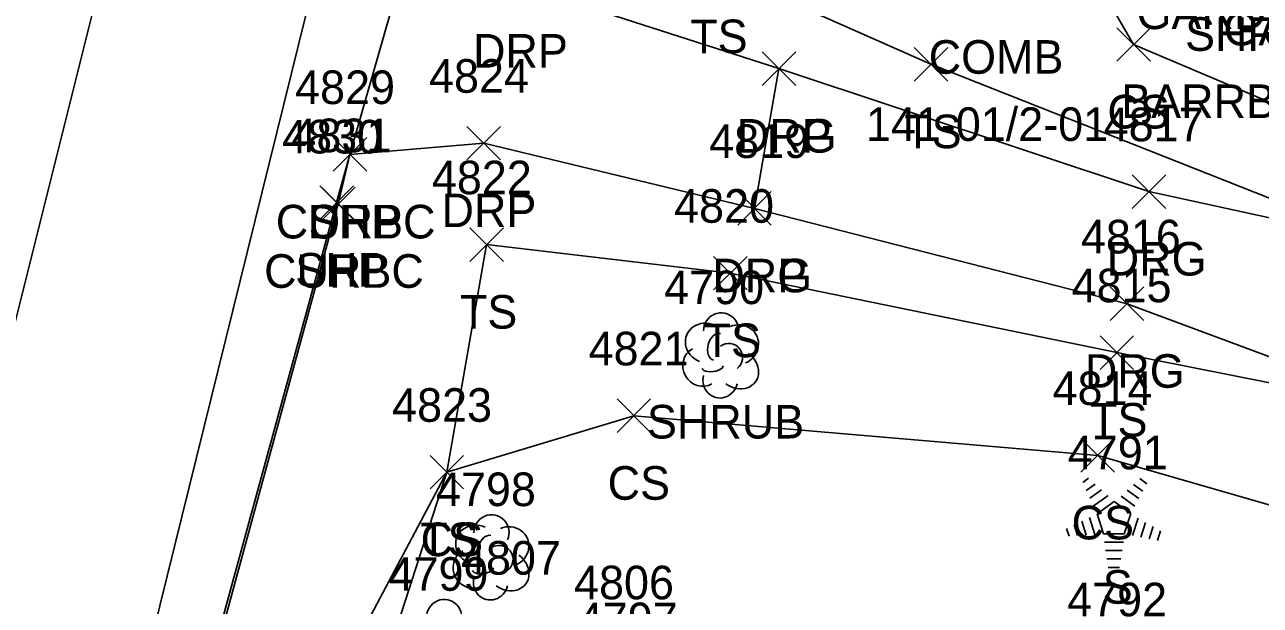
# Model space of a CAD drawing. Extents: x 1443912 to 1445411, y 621446 to 623693.
# Drawn here: x 1444844.8 to 1444918.4, y 622904.8 to 622939.4 of the extents above; entities that cross this region are included whole.
import ezdxf

# ---------------------------------------------------------------- set-up
doc = ezdxf.new("R2010")
doc.units = 0
for name, color, linetype in [('L_A', 7, 'Continuous'), ('L_C', 7, 'Continuous'), ('L_I', 7, 'Continuous'), ('L_TIC', 7, 'Continuous'), ('LELB', 7, 'Continuous'), ('LSH', 7, 'Continuous'), ('LTC', 7, 'Continuous'), ('P_A', 7, 'Continuous'), ('P_I', 7, 'Continuous'), ('P_TIC', 7, 'Continuous'), ('PET', 7, 'Continuous'), ('PRC', 7, 'Continuous'), ('PSP', 7, 'Continuous'), ('R_A', 7, 'Continuous'), ('R_I', 7, 'Continuous'), ('R_TIC', 7, 'Continuous'), ('RC', 7, 'Continuous'), ('RDG', 7, 'Continuous'), ('RDP', 7, 'Continuous'), ('U_A', 7, 'Continuous'), ('U_C', 7, 'Continuous')]:
    doc.layers.add(name, color=color, linetype=linetype)

msp = doc.modelspace()

# ---------------------------------------------------------------- linework, layer by layer
at = {"layer": 'L_TIC'}
for points in [[(1444909.876, 622937.214), (1444911.876, 622939.214)], [(1444911.876, 622937.214), (1444909.876, 622939.214)], [(1444897.812, 622936.039), (1444899.812, 622938.039)], [(1444899.812, 622936.039), (1444897.812, 622938.039)], [(1444871.351, 622925.298), (1444873.351, 622927.298)], [(1444873.351, 622925.298), (1444871.351, 622927.298)], [(1444885.862, 622923.602), (1444887.862, 622925.602)], [(1444887.862, 622923.602), (1444885.862, 622925.602)], [(1444908.878, 622918.869), (1444910.878, 622920.869)], [(1444910.878, 622918.869), (1444908.878, 622920.869)], [(1444880.117, 622915.11), (1444882.117, 622917.11)], [(1444882.117, 622915.11), (1444880.117, 622917.11)], [(1444907.746, 622912.749), (1444909.746, 622914.749)], [(1444909.746, 622912.749), (1444907.746, 622914.749)], [(1444868.985, 622911.752), (1444870.985, 622913.752)], [(1444870.985, 622911.752), (1444868.985, 622913.752)], [(1444868.985, 622911.752), (1444870.985, 622913.752)], [(1444870.985, 622911.752), (1444868.985, 622913.752)]]:
    msp.add_lwpolyline(points, dxfattribs=at)
at = {"layer": 'LELB'}
for points in [[(1444965.389, 623126.715), (1444945.131, 623132.561), (1444929.57, 623133.35), (1444925.638, 623128.642), (1444923.129, 623120.197), (1444914.405, 623088.979), (1444907.699, 623062.922), (1444896.39, 623030.415), (1444888.476, 622997.96), (1444877.452, 622951.177), (1444886.066, 622942.698), (1444898.812, 622937.039), (1444925.542, 622926.459)], [(1444914.258, 622975.366), (1444912.871, 622960.147), (1444904.269, 622949.646), (1444910.876, 622938.214), (1444924.03, 622932.641)], [(1444927.909, 622916.312), (1444909.878, 622919.869), (1444886.862, 622924.602), (1444872.351, 622926.298), (1444869.985, 622912.752), (1444861.944, 622887.866), (1444852.753, 622859.446), (1444850.32, 622847.302), (1444851.692, 622842.18), (1444870.59, 622832.553), (1444895.665, 622820.632)], [(1444929.961, 622907.631), (1444908.746, 622913.749), (1444881.117, 622916.11), (1444869.985, 622912.752), (1444857.544, 622889.291), (1444848.349, 622859.479), (1444846.004, 622848.769), (1444851.692, 622842.18)]]:
    msp.add_lwpolyline(points, dxfattribs=at)
at = {"layer": 'LSH'}
for p, q in [((1444886.271, 622919.757), (1444886.271, 622919.757)), ((1444886.271, 622919.757), (1444886.271, 622919.757)), ((1444872.597, 622907.732), (1444872.597, 622907.732)), ((1444872.597, 622907.732), (1444872.597, 622907.732))]:
    msp.add_line(p, q, dxfattribs=at)
for centre in [(1444886.318, 622921.191), (1444872.644, 622909.166), (1444869.825, 622904.125)]:
    msp.add_arc(centre, 1.047, 335.52715, 180.95627, dxfattribs=at)
for centre, major_axis, ratio, start_param, end_param in [((1444885.479, 622920.423), (1.21, -0.512), 0.895232, 1.570796, 4.712389), ((1444887.313, 622920.34), (-1.141, -0.483), 0.949671, 1.570796, 4.712389), ((1444886.063, 622920.215), (-0.208, -0.792), 0.645439, 3.141593, 6.283185), ((1444886.771, 622919.59), (-0.5, 0.667), 0.989748, 3.141593, 6.283185), ((1444885.188, 622919.048), (0.584, -1.042), 0.959034, 3.141593, 6.283185), ((1444887.271, 622918.924), (-1.09, 0.792), 0.841452, 1.570796, 4.712389), ((1444885.813, 622919.007), (-0.625, -0.083), 0.423636, 0, 3.141593), ((1444886.271, 622918.257), (0.265, 1.061), 0.942809, 1.570796, 4.712389), ((1444871.805, 622908.399), (1.21, -0.512), 0.895232, 1.570796, 4.712389), ((1444873.638, 622908.316), (-1.141, -0.483), 0.949671, 1.570796, 4.712389), ((1444872.388, 622908.19), (-0.208, -0.792), 0.645439, 3.141593, 6.283185), ((1444873.097, 622907.566), (-0.5, 0.667), 0.989748, 3.141593, 6.283185), ((1444871.514, 622907.024), (0.584, -1.042), 0.959034, 3.141593, 6.283185), ((1444873.597, 622906.899), (-1.09, 0.792), 0.841452, 1.570796, 4.712389), ((1444872.139, 622906.982), (-0.625, -0.083), 0.423636, 0, 3.141593), ((1444872.597, 622906.232), (0.265, 1.061), 0.942809, 1.570796, 4.712389)]:
    msp.add_ellipse(centre, major_axis=major_axis, ratio=ratio, start_param=start_param, end_param=end_param, dxfattribs=at)
at = {"layer": 'LTC'}
for p, q in [((1444907.848, 622912.129), (1444908.203, 622912.387)), ((1444911.247, 622912.37), (1444911.666, 622912.065)), ((1444908.058, 622911.664), (1444908.587, 622912.048)), ((1444908.268, 622911.198), (1444908.971, 622911.709)), ((1444908.477, 622910.732), (1444909.355, 622911.37)), ((1444910.133, 622911.325), (1444910.943, 622910.736)), ((1444910.505, 622911.673), (1444911.184, 622911.179)), ((1444910.875, 622912.021), (1444911.425, 622911.622)), ((1444908.702, 622910.277), (1444909.713, 622911.012)), ((1444909.713, 622911.012), (1444910.71, 622910.287)), ((1444907.792, 622909.842), (1444908.063, 622909.006)), ((1444908.247, 622910.058), (1444908.578, 622909.039)), ((1444908.702, 622910.277), (1444909.089, 622909.084)), ((1444910.71, 622910.287), (1444910.319, 622909.084)), ((1444911.148, 622910.016), (1444910.81, 622908.976)), ((1444906.881, 622909.408), (1444907.033, 622908.94)), ((1444907.336, 622909.625), (1444907.548, 622908.973)), ((1444911.592, 622909.765), (1444911.305, 622908.881)), ((1444912.037, 622909.515), (1444911.8, 622908.786)), ((1444912.481, 622909.265), (1444912.295, 622908.691)), ((1444910.319, 622909.084), (1444909.089, 622909.084)), ((1444910.281, 622908.584), (1444909.136, 622908.584)), ((1444910.197, 622908.084), (1444909.209, 622908.084)), ((1444910.113, 622907.584), (1444909.282, 622907.584)), ((1444910.03, 622907.084), (1444909.355, 622907.084))]:
    msp.add_line(p, q, dxfattribs=at)
at = {"layer": 'P_TIC'}
for points in [[(1444863.214, 622930.668), (1444865.214, 622932.668)], [(1444865.214, 622930.668), (1444863.214, 622932.668)], [(1444862.423, 622927.803), (1444864.423, 622929.803)], [(1444864.423, 622927.803), (1444862.423, 622929.803)]]:
    msp.add_lwpolyline(points, dxfattribs=at)
at = {"layer": 'PET'}
msp.add_lwpolyline([(1444863.334, 622947.053), (1444849.426, 622890.74), (1444835.154, 622835.899), (1444822.193, 622789.91), (1444810.407, 622747.033), (1444799.782, 622709.007), (1444791.188, 622677.267), (1444783.207, 622648.501), (1444773.163, 622611.578)], dxfattribs=at)
at = {"layer": 'PRC'}
msp.add_lwpolyline([(1444864.099, 623005.335), (1444851.387, 622950.161), (1444837.254, 622893.61), (1444822.843, 622838.018), (1444810.339, 622792.935), (1444799.325, 622750.355), (1444788.047, 622712.653), (1444779.513, 622680.274), (1444771.551, 622651.634), (1444762.007, 622615.653), (1444752.748, 622584.123), (1444739.922, 622538.841), (1444733.604, 622516.907), (1444722.127, 622475.762), (1444713.591, 622446.408), (1444702.092, 622404.548), (1444689.87, 622361.079), (1444676.165, 622311.919), (1444657.594, 622249.977), (1444643.656, 622204.013), (1444635.385, 622177.664), (1444620.592, 622126.88), (1444604.967, 622075.742)], dxfattribs=at)
at = {"layer": 'PSP'}
msp.add_lwpolyline([(1444868.676, 622947.266), (1444864.214, 622931.668), (1444863.423, 622928.803), (1444852.728, 622889.782), (1444841.929, 622851.994), (1444840.882, 622847.877), (1444835.432, 622828.394), (1444834.544, 622825.574), (1444824.43, 622789.092), (1444812.607, 622746.356), (1444801.883, 622708.397), (1444793.151, 622676.918), (1444788.826, 622661.851), (1444786.443, 622649.297), (1444783.885, 622637.215), (1444773.111, 622588.757)], dxfattribs=at)
at = {"layer": 'R_TIC'}
for points in [[(1444888.762, 622935.776), (1444890.762, 622937.776)], [(1444890.762, 622935.776), (1444888.762, 622937.776)], [(1444888.762, 622935.776), (1444890.762, 622937.776)], [(1444890.762, 622935.776), (1444888.762, 622937.776)], [(1444888.762, 622935.776), (1444890.762, 622937.776)], [(1444890.762, 622935.776), (1444888.762, 622937.776)], [(1444863.214, 622930.668), (1444865.214, 622932.668)], [(1444865.214, 622930.668), (1444863.214, 622932.668)], [(1444863.214, 622930.668), (1444865.214, 622932.668)], [(1444865.214, 622930.668), (1444863.214, 622932.668)], [(1444871.181, 622931.342), (1444873.181, 622933.342)], [(1444873.181, 622931.342), (1444871.181, 622933.342)], [(1444910.79, 622928.456), (1444912.79, 622930.456)], [(1444912.79, 622928.456), (1444910.79, 622930.456)], [(1444862.521, 622927.728), (1444864.521, 622929.728)], [(1444864.521, 622927.728), (1444862.521, 622929.728)], [(1444887.306, 622927.458), (1444889.306, 622929.458)], [(1444889.306, 622927.458), (1444887.306, 622929.458)], [(1444887.306, 622927.458), (1444889.306, 622929.458)], [(1444889.306, 622927.458), (1444887.306, 622929.458)], [(1444909.488, 622921.777), (1444911.488, 622923.777)], [(1444911.488, 622921.777), (1444909.488, 622923.777)]]:
    msp.add_lwpolyline(points, dxfattribs=at)
at = {"layer": 'RC'}
msp.add_lwpolyline([(1444864.214, 622931.668), (1444863.521, 622928.728), (1444852.914, 622889.806), (1444842.218, 622851.814), (1444840.882, 622847.877)], dxfattribs=at)
at = {"layer": 'RDG'}
for points in [[(1444925.542, 622926.459), (1444911.79, 622929.456), (1444889.762, 622936.776)], [(1444927.909, 622916.312), (1444910.488, 622922.777), (1444888.306, 622928.458)]]:
    msp.add_lwpolyline(points, dxfattribs=at)
at = {"layer": 'RDP'}
for points in [[(1444889.762, 622936.776), (1444874.056, 622941.839), (1444868.676, 622947.266)], [(1444889.762, 622936.776), (1444888.306, 622928.458), (1444872.181, 622932.342), (1444864.214, 622931.668)]]:
    msp.add_lwpolyline(points, dxfattribs=at)

# ---------------------------------------------------------------- texts
at = {"layer": 'L_A'}
for s, p in [('GARDEN', (1444911.052, 622939.132)), ('GARDEN', (1444916.231, 622938.159)), ('TS', (1444884.476, 622937.698)), ('SHRUB', (1444913.943, 622937.837)), ('CS', (1444909.317, 622933.214)), ('TS', (1444897.222, 622932.039)), ('TS', (1444870.761, 622921.298)), ('TS', (1444885.271, 622919.602)), ('SHRUB', (1444881.901, 622914.757)), ('TS', (1444908.288, 622914.869)), ('CS', (1444879.558, 622911.11)), ('CS', (1444907.187, 622908.749)), ('TS', (1444868.395, 622907.752)), ('CS', (1444868.426, 622907.752)), ('S', (1444909.039, 622904.921))]:
    msp.add_text(s, height=2, dxfattribs=at).set_placement(p)
at = {"layer": 'L_C'}
msp.add_text('BARRBERRY', height=2, dxfattribs=at).set_placement((1444910.14, 622933.837))
at = {"layer": 'L_I'}
for s, p in [('4822', (1444869.092, 622929.298)), ('4820', (1444883.515, 622927.602)), ('4790', (1444882.925, 622922.757)), ('4815', (1444907.186, 622922.869)), ('4821', (1444878.424, 622919.11)), ('4814', (1444906.053, 622916.749)), ('4823', (1444866.725, 622915.752)), ('4823', (1444866.725, 622915.752)), ('4791', (1444906.96, 622912.921)), ('4798', (1444869.337, 622910.732)), ('4807', (1444870.826, 622906.651)), ('4799', (1444866.511, 622905.691)), ('4806', (1444877.558, 622905.183)), ('4792', (1444906.922, 622904.172)), ('4797', (1444877.781, 622902.986))]:
    msp.add_text(s, height=2, dxfattribs=at).set_placement(p)
at = {"layer": 'LTC'}
msp.add_text('.', height=1.037, rotation=270, dxfattribs=at).set_placement((1444909.596, 622910.025))
at = {"layer": 'P_A'}
for p in [(1444861.75, 622926.668), (1444860.959, 622923.803)]:
    msp.add_text('SHP', height=2, dxfattribs=at).set_placement(p)
at = {"layer": 'P_I'}
for s, p in [('4829', (1444860.947, 622934.668)), ('4831', (1444860.731, 622931.803))]:
    msp.add_text(s, height=2, dxfattribs=at).set_placement(p)
at = {"layer": 'R_A'}
for s, p in [('DRP', (1444871.544, 622936.839)), ('DRG', (1444887.25, 622931.776)), ('DRP', (1444887.25, 622931.776)), ('DRP', (1444887.25, 622931.776)), ('DRP', (1444869.669, 622927.342)), ('CURBC', (1444859.797, 622926.668)), ('DRP', (1444861.702, 622926.668)), ('DRG', (1444909.278, 622924.456)), ('CURBC', (1444859.103, 622923.728)), ('DRG', (1444885.794, 622923.458)), ('DRP', (1444885.794, 622923.458)), ('DRG', (1444907.976, 622917.777))]:
    msp.add_text(s, height=2, dxfattribs=at).set_placement(p)
at = {"layer": 'R_I'}
for s, p in [('4824', (1444868.922, 622935.342)), ('4829', (1444860.947, 622934.668)), ('4829', (1444860.947, 622934.668)), ('4817', (1444909.097, 622932.456)), ('4830', (1444860.174, 622931.728)), ('4819', (1444885.605, 622931.458)), ('4819', (1444885.605, 622931.458)), ('4816', (1444907.74, 622925.777))]:
    msp.add_text(s, height=2, dxfattribs=at).set_placement(p)
at = {"layer": 'U_A'}
msp.add_text('COMB', height=2, dxfattribs=at).set_placement((1444898.678, 622936.473))
at = {"layer": 'U_C'}
msp.add_text('141-01/2-01', height=2, dxfattribs=at).set_placement((1444894.938, 622932.473))

doc.saveas('drawing.dxf')
